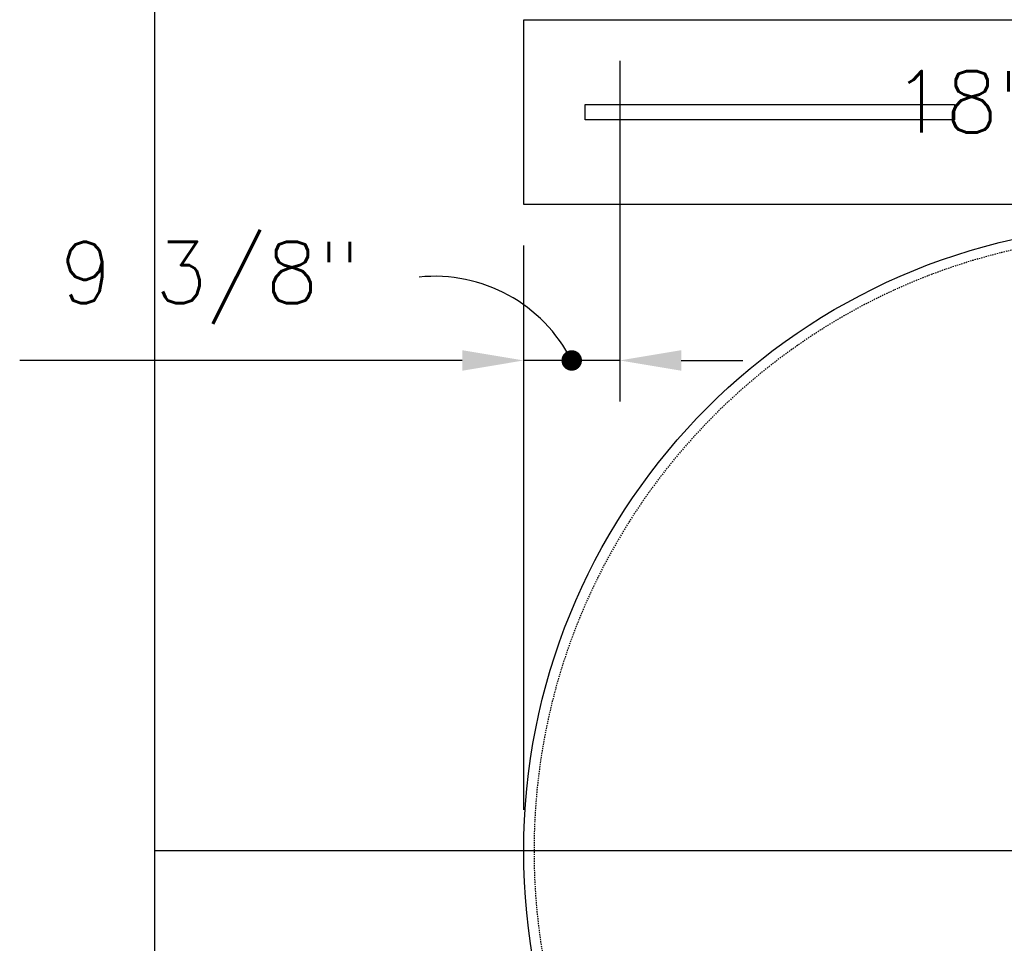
# Model space of a CAD drawing. Extents: x -169 to 7270, y -140 to 2984.
# Tile 579 of 656: x 6379 to 6475, y 1308 to 1398. Entities that reach past the tile are written whole.
import ezdxf
from ezdxf.enums import TextEntityAlignment as Align

# ---------------------------------------------------------------- set-up
doc = ezdxf.new("R2010")
doc.units = 0
doc.header["$MEASUREMENT"] = 0
doc.header["$PDSIZE"] = 1
doc.linetypes.add('HIDDEN3', pattern=[0.1875, 0.125, -0.0625])
doc.layers.get('DEFPOINTS').update_dxf_attribs({"linetype": 'CONTINUOUS'})
for name, color, linetype in [('DIM', 3, 'CONTINUOUS'), ('PIPING-PRODUCT-REGULAR', 4, 'CONTINUOUS'), ('TANK-ANCHOR', 4, 'CONTINUOUS'), ('TANK-SLAB', 6, 'CONTINUOUS'), ('TANK-UST', 5, 'CONTINUOUS'), ('TEXT', 3, 'CONTINUOUS')]:
    doc.layers.add(name, color=color, linetype=linetype)
doc.styles.add('SIMPLEX', font='simplex')
doc.dimstyles.new('DIM64', dxfattribs={"dimscale": 64, "dimtxt": 0.09375, "dimasz": 0.09375, "dimexe": 0.0625, "dimexo": 0.0625, "dimgap": 0.046875, "dimtad": 1, "dimdec": 4, "dimzin": 3, "dimdsep": 46, "dimlunit": 4, "dimtxsty": 'SIMPLEX', "dimcen": 0, "dimclrd": 256, "dimclre": 256, "dimclrt": 256, "dimadec": 0, "dimazin": 0, "dimtfac": 1, "dimtdec": 4, "dimtmove": 0, "dimatfit": 3, "dimfxl": 1, "dimfrac": 2, "dimtolj": 1, "dimtzin": 0, "dimarcsym": 0})

# ---------------------------------------------------------------- blocks, each defined once
blk = doc.blocks.new('*D90')
at = {"layer": 'DEFPOINTS', "color": 0, "transparency": 16777216}
for p in [(6437.05, 1398.02), (6437.05, 1364.813), (6427.694, 1317.018)]:
    blk.add_point(p, dxfattribs=at)
at = {"layer": 'DIM', "lineweight": -2, "transparency": 16777216}
for p, q in [((6437.05, 1394.02), (6437.05, 1360.813)), ((6427.694, 1321.018), (6427.694, 1368.813)), ((6421.694, 1364.813), (6378.551, 1364.813)), ((6437.05, 1364.813), (6427.694, 1364.813)), ((6443.05, 1364.813), (6449.05, 1364.813))]:
    blk.add_line(p, q, dxfattribs=at)
at = {"layer": 'DIM', "transparency": 16777216}
for points in [[(6421.694, 1365.813), (6421.694, 1363.813), (6427.694, 1364.813)], [(6443.05, 1365.813), (6443.05, 1363.813), (6437.05, 1364.813)]]:
    blk.add_solid(points, dxfattribs=at)
at = {"layer": 'DIM', "transparency": 16777216, "insert": (6397.123, 1372.385), "char_height": 6, "attachment_point": 5, "style": 'SIMPLEX'}
blk.add_mtext('\\A1;9 3/8"', dxfattribs=at)

msp = doc.modelspace()

# ---------------------------------------------------------------- linework, layer by layer
at = {"layer": 'DIM'}
msp.add_line((6427.69428, 1368.81314), (6427.69428, 1376.01686), dxfattribs=at)
at = {"layer": 'DIM', "const_width": 1}
msp.add_lwpolyline([(6431.8722, 1364.81314, -1), (6432.8722, 1364.81314, -1)], format="xyb", close=True, dxfattribs=at)
at = {"layer": 'DIM'}
msp.add_arc((6419.00121, 1358.01485), 15, 26.9504208, 95.7970051, dxfattribs=at)
at = {"layer": 'PIPING-PRODUCT-REGULAR'}
msp.add_line((6504.29208, 1317.01839), (6391.69428, 1317.01839), dxfattribs=at)
at = {"layer": 'TANK-ANCHOR'}
msp.add_lwpolyline([(6601.69428, 1380.01839), (6427.69428, 1380.01839), (6427.69428, 1398.01839), (6601.69428, 1398.01839)], close=True, dxfattribs=at)
at = {"layer": 'TANK-ANCHOR', "color": 7}
msp.add_lwpolyline([(6469.69428, 1389.76839), (6469.69428, 1388.26839), (6433.69428, 1388.26839), (6433.69428, 1389.76839)], close=True, dxfattribs=at)
at = {"layer": 'TANK-SLAB'}
msp.add_lwpolyline([(7015.69428, 1218.01839), (7015.69428, 1578.01839), (6391.69428, 1578.01839), (6391.69428, 1218.01839)], close=True, dxfattribs=at)
at = {"layer": 'TANK-UST'}
msp.add_lwpolyline([(6485.90826, 1256.01839, -0.9543276), (6485.90826, 1378.01839)], format="xyb", dxfattribs=at)
at = {"layer": 'TANK-UST', "color": 2, "linetype": 'HIDDEN3'}
msp.add_lwpolyline([(6916.95183, 1377.01839), (6921.45683, 1377.01839, -0.9539575), (6921.45683, 1257.01839), (6916.95183, 1257.01839), (6909.69448, 1257.01839), (6814.44428, 1257.01839), (6715.42492, 1257.01839), (6490.42492, 1257.01839), (6485.93173, 1257.01839, -0.9539575), (6485.93173, 1377.01839), (6490.42492, 1377.01839), (6715.42492, 1377.01839), (6814.44428, 1377.01839), (6909.69448, 1377.01839)], format="xyb", close=True, dxfattribs=at)

# ---------------------------------------------------------------- texts
at = {"layer": 'TEXT', "style": 'SIMPLEX'}
msp.add_text('18"x8"x14\'-6" DEADMAN', height=6, dxfattribs=at).set_placement((6514.69428, 1390.01839), align=Align.MIDDLE)

# ---------------------------------------------------------------- dimensions: what is measured, and where the dimension line sits
at = {"layer": 'DIM'}
dim = msp.add_linear_dim(base=(6437.05012, 1364.81314), p1=(6427.69428, 1317.01839), p2=(6437.05012, 1398.01993), dimstyle='DIM64', dxfattribs=at)
dim.commit()
dim.dimension.update_dxf_attribs({"geometry": '*D90', "text_midpoint": (6397.12285, 1364.81314), "dimtype": 160})

doc.saveas('drawing.dxf')
